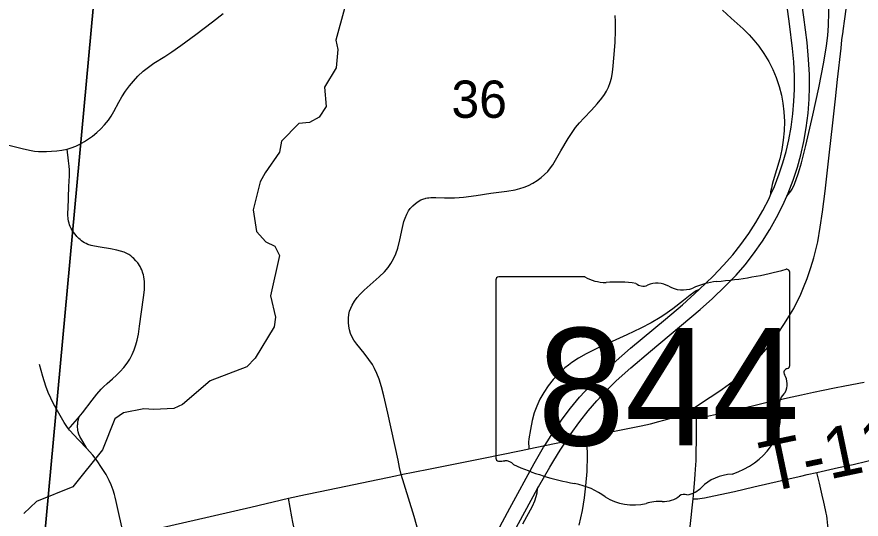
# Model space of a CAD drawing. Extents: x -1.4 to 35.4, y 0 to 22.
# Drawn here: x 26.446 to 27.393, y 14.805 to 15.368 of the extents above; entities that cross this region are included whole.
import ezdxf

# ---------------------------------------------------------------- set-up
doc = ezdxf.new("R2010")
doc.units = 0
for name, color, linetype in [('GM_X_City_Street', 7, 'Continuous'), ('GM_X_County_Road', 7, 'Continuous'), ('GM_X_Interchange_Ramps', 7, 'Continuous'), ('GM_X_Minor_River', 7, 'Continuous'), ('GM_X_Section', 7, 'Continuous'), ('GM_X_Section_Text', 7, 'Continuous'), ('GM_X_State_Location', 7, 'Continuous'), ('GM_X_State_Route', 7, 'Continuous'), ('GM_X_State_Shield', 7, 'Continuous'), ('GM_X_Township_Road', 7, 'Continuous'), ('GM_X_Township_Road_Text', 7, 'Continuous')]:
    doc.layers.add(name, color=color, linetype=linetype)

msp = doc.modelspace()

# ---------------------------------------------------------------- linework, layer by layer
at = {"layer": 'GM_X_City_Street'}
for points in [[(26.50258, 15.21986), (26.50712, 15.22133), (26.51229, 15.22335), (26.51685, 15.22566), (26.52209, 15.22851), (26.52682, 15.23141), (26.53132, 15.23458), (26.53608, 15.23848), (26.54054, 15.2427), (26.54471, 15.24722), (26.54896, 15.25248), (26.55214, 15.257), (26.55521, 15.26229), (26.56051, 15.27284), (26.56389, 15.27883), (26.56802, 15.28512), (26.57253, 15.29113), (26.57697, 15.29638), (26.58216, 15.30181), (26.58813, 15.30734), (26.59396, 15.31207), (26.6001, 15.3164), (26.61217, 15.32407), (26.61995, 15.32916), (26.6301, 15.33625), (26.64707, 15.34875), (26.6659, 15.36297), (26.67766, 15.37211)], [(26.8775, 14.85452), (26.87572, 14.86255), (26.8739, 14.87079), (26.86234, 14.92357), (26.85798, 14.94299), (26.85527, 14.95323), (26.85269, 14.96158), (26.85025, 14.96803), (26.84758, 14.97372), (26.84509, 14.97809), (26.84127, 14.98384), (26.83599, 14.99081), (26.82768, 15.00088), (26.8244, 15.00529), (26.82227, 15.00895), (26.8206, 15.01284), (26.81939, 15.01689), (26.8186, 15.02108), (26.81823, 15.02531), (26.81827, 15.03019), (26.81872, 15.0344), (26.81955, 15.03792), (26.82079, 15.04131), (26.82239, 15.04459), (26.8252, 15.04932), (26.82805, 15.05328), (26.83129, 15.05695), (26.83609, 15.06172), (26.85283, 15.07653), (26.85868, 15.0822), (26.86277, 15.087), (26.866, 15.09166), (26.86879, 15.0966), (26.87134, 15.10235), (26.87356, 15.10889), (26.87595, 15.11795), (26.87895, 15.13195), (26.88056, 15.13855), (26.88183, 15.14261), (26.88369, 15.14707), (26.88581, 15.15076), (26.88757, 15.15322), (26.89042, 15.15631), (26.89345, 15.15905), (26.89646, 15.16125), (26.89962, 15.16296), (26.90268, 15.1641), (26.90423, 15.1646), (26.90505, 15.16481), (26.90685, 15.16516), (26.90847, 15.1654), (26.91058, 15.16564), (26.91178, 15.16573), (26.91615, 15.16576), (26.92608, 15.16535), (26.93171, 15.16518), (26.93733, 15.16531), (26.94232, 15.16555), (26.94729, 15.16597), (26.96149, 15.1678), (26.97807, 15.17032), (26.99589, 15.17288), (27.00514, 15.17438), (27.01065, 15.17567), (27.01545, 15.17718), (27.02013, 15.17906), (27.02519, 15.18161), (27.03002, 15.18458), (27.03458, 15.18795), (27.03837, 15.19128), (27.04188, 15.1949), (27.04508, 15.19881), (27.04756, 15.20248), (27.05648, 15.21816), (27.06472, 15.23196), (27.06844, 15.23764), (27.07317, 15.2441), (27.07746, 15.24934), (27.08238, 15.25488), (27.09101, 15.26381), (27.09732, 15.27071), (27.10249, 15.277), (27.10537, 15.28112), (27.10763, 15.28491), (27.10988, 15.28942), (27.11197, 15.2947), (27.1134, 15.29954), (27.1143, 15.30386), (27.11506, 15.30945), (27.11643, 15.3262), (27.1174, 15.33984), (27.11806, 15.3529), (27.11804, 15.35947), (27.11796, 15.36328), (27.11765, 15.36996)], [(26.43418, 15.22527), (26.4522, 15.2205), (26.46064, 15.21864), (26.4661, 15.21775), (26.47042, 15.21735), (26.47422, 15.21715), (26.47948, 15.2172), (26.48519, 15.21749), (26.49097, 15.21808), (26.49671, 15.21882), (26.50258, 15.21986)], [(26.5162, 14.91925), (26.51986, 14.92376), (26.53083, 14.93803), (26.53618, 14.94477), (26.54097, 14.95032), (26.54352, 14.95291), (26.5475, 14.9567), (26.55356, 14.96198), (26.55824, 14.96617), (26.56227, 14.97019), (26.56645, 14.97495), (26.5699, 14.97951), (26.573, 14.98432), (26.57573, 14.98936), (26.57804, 14.99462), (26.57988, 15.00005), (26.58129, 15.00559), (26.5826, 15.01239), (26.58382, 15.02105), (26.58617, 15.03712), (26.58841, 15.05328), (26.58934, 15.06198), (26.58956, 15.06765), (26.58934, 15.07148), (26.58903, 15.07387), (26.58864, 15.07649), (26.5882, 15.07867), (26.58767, 15.08082), (26.58639, 15.08434), (26.58553, 15.08622), (26.58444, 15.08826), (26.58185, 15.09214), (26.57975, 15.09468), (26.57733, 15.09711), (26.57617, 15.09819), (26.5741, 15.09996), (26.57175, 15.10162), (26.5703, 15.10246), (26.56878, 15.10322), (26.56652, 15.10414), (26.56268, 15.1055), (26.55836, 15.10665), (26.5513, 15.10788), (26.53974, 15.10973), (26.5333, 15.11082), (26.52954, 15.11177), (26.52599, 15.11305), (26.52397, 15.11398), (26.52219, 15.11492), (26.5204, 15.11602), (26.51888, 15.1171), (26.51734, 15.11836), (26.51588, 15.11969), (26.51369, 15.12199), (26.51166, 15.12441), (26.50995, 15.12659), (26.50842, 15.12879), (26.50723, 15.13086), (26.50611, 15.13317), (26.5054, 15.13499), (26.50481, 15.13679), (26.50428, 15.13892), (26.50389, 15.14157), (26.50366, 15.14318), (26.50358, 15.14459), (26.50351, 15.14875), (26.50373, 15.15302), (26.50476, 15.17787), (26.50526, 15.19003), (26.50529, 15.19275), (26.50515, 15.19687), (26.50491, 15.20079), (26.50429, 15.2067), (26.50258, 15.21986)], [(26.50424, 14.90598), (26.50229, 14.90837), (26.49923, 14.91294), (26.48739, 14.934), (26.48435, 14.94021), (26.48145, 14.9467), (26.47877, 14.95391), (26.47527, 14.96471), (26.47167, 14.97804)], [(26.50424, 14.90598), (26.50635, 14.90827), (26.51435, 14.91697), (26.5162, 14.91925)], [(26.52475, 14.88378), (26.52411, 14.88522), (26.52303, 14.88718), (26.51915, 14.89345), (26.51703, 14.89746), (26.51581, 14.90005), (26.51497, 14.90266), (26.51463, 14.9045), (26.5145, 14.90564), (26.51436, 14.90797), (26.51445, 14.90991), (26.51453, 14.91115), (26.51476, 14.91324), (26.51509, 14.91536), (26.51532, 14.91633), (26.51553, 14.9173), (26.51581, 14.91812), (26.5162, 14.91925)], [(26.52475, 14.88378), (26.51545, 14.8937), (26.50538, 14.90459), (26.50424, 14.90598)], [(26.56623, 14.78578), (26.55766, 14.82434), (26.55656, 14.8293), (26.5558, 14.83232), (26.55442, 14.83692), (26.55223, 14.84296), (26.54984, 14.84796), (26.54628, 14.85468), (26.54136, 14.86264), (26.53642, 14.86985), (26.53146, 14.87628), (26.52779, 14.88054), (26.52475, 14.88378)], [(26.76694, 14.6917), (26.76468, 14.69564), (26.76388, 14.69783), (26.76329, 14.69995), (26.763, 14.70178), (26.76293, 14.70382), (26.76301, 14.70557), (26.76332, 14.70854), (26.76422, 14.7127), (26.76747, 14.72342), (26.76887, 14.72892), (26.76935, 14.73202), (26.76957, 14.73508), (26.76951, 14.73625), (26.76942, 14.73786), (26.76854, 14.74283), (26.76587, 14.75497), (26.76362, 14.76439), (26.76298, 14.76706), (26.75869, 14.78703), (26.75588, 14.80102), (26.75469, 14.80711), (26.75284, 14.81748), (26.75095, 14.82802)]]:
    msp.add_lwpolyline(points, dxfattribs=at)
at = {"layer": 'GM_X_County_Road'}
for p, q in [((27.15697, 14.91168), (27.16649, 14.914)), ((27.07213, 14.89408), (27.08366, 14.89647))]:
    msp.add_line(p, q, dxfattribs=at)
for points in [[(27.37313, 15.35184), (27.37326, 15.35288), (27.37512, 15.3664), (27.37664, 15.37708)], [(27.20304, 14.9277), (27.22408, 14.94154), (27.23488, 14.94862), (27.24435, 14.95544), (27.25015, 14.95995), (27.25853, 14.96714), (27.26231, 14.97041), (27.26614, 14.97384), (27.26927, 14.97649), (27.27378, 14.98079), (27.27858, 14.98599), (27.2869, 14.99547), (27.29347, 15.00368), (27.29972, 15.01215), (27.3076, 15.02401), (27.31248, 15.03191), (27.31777, 15.041), (27.32261, 15.05033), (27.325, 15.05536), (27.32892, 15.06444), (27.33296, 15.07483), (27.3372, 15.08712), (27.34049, 15.09776), (27.34281, 15.10673), (27.34475, 15.1158), (27.34765, 15.13228), (27.35024, 15.14945), (27.35308, 15.17285), (27.35792, 15.21666), (27.36134, 15.24625), (27.36455, 15.27648), (27.36695, 15.29808), (27.37091, 15.33323), (27.37192, 15.34248), (27.37313, 15.35184)], [(27.16649, 14.914), (27.17215, 14.91555), (27.17886, 14.91771), (27.18657, 14.9205), (27.1947, 14.92389), (27.20304, 14.9277)], [(27.08366, 14.89647), (27.09995, 14.89983), (27.12794, 14.90564), (27.14663, 14.90947), (27.15697, 14.91168)], [(27.02082, 14.88348), (27.03845, 14.88713), (27.05136, 14.88979), (27.06252, 14.8921), (27.07213, 14.89408)], [(26.8775, 14.85452), (26.90826, 14.86061), (26.96976, 14.87317), (27.01021, 14.88132)], [(27.01021, 14.88132), (27.01909, 14.88311), (27.02082, 14.88348)], [(26.78673, 14.83572), (26.87109, 14.85326), (26.8775, 14.85452)], [(26.90624, 14.75671), (26.8921, 14.80739), (26.88573, 14.82818), (26.8775, 14.85452)], [(26.75095, 14.82802), (26.77006, 14.83225), (26.78673, 14.83572)], [(26.56623, 14.78578), (26.58453, 14.7895), (26.64528, 14.80321), (26.70881, 14.8181), (26.75095, 14.82802)]]:
    msp.add_lwpolyline(points, dxfattribs=at)
at = {"layer": 'GM_X_Interchange_Ramps'}
for points in [[(27.35694, 15.3598), (27.35718, 15.37249), (27.35671, 15.38489), (27.35556, 15.39663), (27.35399, 15.40707), (27.34781, 15.44066), (27.34662, 15.44991), (27.34649, 15.45277), (27.34642, 15.45425), (27.34655, 15.457), (27.34684, 15.45997), (27.34746, 15.46498)], [(27.23807, 15.37584), (27.2477, 15.36699), (27.26112, 15.35492), (27.26773, 15.34834), (27.27316, 15.34235), (27.27863, 15.3356), (27.28434, 15.32745), (27.28974, 15.31837), (27.29421, 15.30948), (27.29807, 15.30031), (27.30148, 15.2903), (27.30398, 15.28067), (27.3057, 15.27151), (27.30686, 15.26163), (27.30737, 15.25107), (27.30708, 15.24051), (27.30611, 15.22997), (27.30445, 15.21954), (27.30211, 15.20923), (27.29486, 15.18443), (27.29371, 15.18017), (27.29272, 15.17625), (27.29194, 15.17203), (27.29194, 15.16866)], [(27.31006, 15.16713), (27.3147, 15.17271), (27.31626, 15.17516), (27.31862, 15.18066), (27.32264, 15.19203), (27.32431, 15.19723), (27.32636, 15.20439), (27.33153, 15.22397), (27.33928, 15.25792), (27.34587, 15.28894), (27.35149, 15.31761), (27.35459, 15.33598), (27.35608, 15.34768), (27.35692, 15.35883), (27.35694, 15.3598)], [(27.21191, 15.06237), (27.20848, 15.06087), (27.20565, 15.05906), (27.20158, 15.05589), (27.19399, 15.04988), (27.18224, 15.04073), (27.17209, 15.03363), (27.1679, 15.03096), (27.15776, 15.02495), (27.14627, 15.01883), (27.13058, 15.01135), (27.09837, 14.99668), (27.08499, 14.9901), (27.07633, 14.98526), (27.06904, 14.98056), (27.06512, 14.97752)], [(27.06512, 14.97752), (27.0612, 14.97448), (27.05395, 14.9677), (27.04805, 14.96133), (27.04224, 14.95406), (27.0374, 14.94684), (27.03315, 14.93926), (27.02952, 14.93137), (27.02679, 14.92378), (27.02451, 14.91539), (27.02241, 14.90527), (27.02066, 14.8946), (27.02035, 14.89086), (27.02042, 14.8895), (27.02066, 14.88592), (27.02082, 14.88348)], [(27.08366, 14.89647), (27.08396, 14.89467), (27.08556, 14.88507), (27.08614, 14.87933), (27.08626, 14.87595), (27.08561, 14.85795), (27.08438, 14.84185), (27.08273, 14.82828), (27.08033, 14.8142), (27.0767, 14.79783)], [(27.01399, 14.79933), (27.02464, 14.81913), (27.02725, 14.82495), (27.02882, 14.82993), (27.02987, 14.83424), (27.03045, 14.83909)]]:
    msp.add_lwpolyline(points, dxfattribs=at)
at = {"layer": 'GM_X_Minor_River'}
msp.add_lwpolyline([(26.81394, 15.37774), (26.80412, 15.34225), (26.80619, 15.33196), (26.80463, 15.31111), (26.7913, 15.28936), (26.79314, 15.26768), (26.78531, 15.2557), (26.77457, 15.24984), (26.76279, 15.24856), (26.74304, 15.22885), (26.7409, 15.21636), (26.72488, 15.19315), (26.71937, 15.1834), (26.71153, 15.15167), (26.71522, 15.12729), (26.72561, 15.11569), (26.73575, 15.11092), (26.74086, 15.10057), (26.73084, 15.05522), (26.73643, 15.03119), (26.73508, 15.02058), (26.71351, 14.98534), (26.70421, 14.97566), (26.6633, 14.9598), (26.63204, 14.93311), (26.62247, 14.92875), (26.60007, 14.9277), (26.5887, 14.92831), (26.56585, 14.92384), (26.55623, 14.91721), (26.54226, 14.88219), (26.50918, 14.84073), (26.46826, 14.82449), (26.45395, 14.81074)], dxfattribs=at)
at = {"layer": 'GM_X_Section'}
for points in [[(25.5939, 15.85057), (26.54696, 15.75756), (26.56663, 15.75608), (26.47381, 14.7481), (25.49799, 14.83922)], [(27.5793, 15.64992), (27.48098, 14.67461), (26.47381, 14.7481), (26.56663, 15.75608)]]:
    msp.add_lwpolyline(points, close=True, dxfattribs=at)
at = {"layer": 'GM_X_State_Route'}
for points in [[(26.97984, 14.78066), (26.9992, 14.81681), (27.0266, 14.86695), (27.03722, 14.88518), (27.03845, 14.88713), (27.04818, 14.90246), (27.05806, 14.91673), (27.06741, 14.92909), (27.07767, 14.9415), (27.08894, 14.95388), (27.10072, 14.96576), (27.11524, 14.9793), (27.13488, 14.99643), (27.17397, 15.02906), (27.19292, 15.04516), (27.21191, 15.06237), (27.22752, 15.07735), (27.23913, 15.0895), (27.24937, 15.10123), (27.25866, 15.11295), (27.26733, 15.12513), (27.27544, 15.1377), (27.28325, 15.15118), (27.29009, 15.16448), (27.29194, 15.16866), (27.29616, 15.17815), (27.30157, 15.1921), (27.30571, 15.20452), (27.30926, 15.21712), (27.31235, 15.23048), (27.31488, 15.24458), (27.31686, 15.25941), (27.31811, 15.27369), (27.31867, 15.28676), (27.31862, 15.30171), (27.31783, 15.31789), (27.31653, 15.33277), (27.31314, 15.36055), (27.30606, 15.41352)], [(27.04865, 14.87035), (27.05579, 14.88197), (27.06252, 14.8921), (27.06715, 14.89908), (27.07802, 14.91428), (27.08722, 14.92607), (27.09695, 14.93743), (27.10718, 14.94833), (27.11877, 14.95965), (27.13491, 14.97428), (27.15712, 14.99326), (27.21282, 15.03995), (27.22674, 15.05229), (27.24109, 15.066), (27.25312, 15.0785), (27.26326, 15.0902), (27.27278, 15.10241), (27.28276, 15.1166), (27.29104, 15.12969), (27.29866, 15.14317), (27.30559, 15.15702), (27.31006, 15.16713), (27.3116, 15.17062), (27.31717, 15.18507), (27.32203, 15.19978), (27.32583, 15.2135), (27.32924, 15.22861), (27.3319, 15.24387), (27.33398, 15.26047), (27.33521, 15.27591), (27.33565, 15.28953), (27.33548, 15.30378), (27.33456, 15.32048), (27.33274, 15.33962), (27.32909, 15.36794), (27.32203, 15.41841)], [(26.97957, 14.74547), (26.99486, 14.7736), (27.03045, 14.83909), (27.03136, 14.84076), (27.04406, 14.86288), (27.04865, 14.87035)]]:
    msp.add_lwpolyline(points, dxfattribs=at)
at = {"layer": 'GM_X_State_Shield'}
for p, q in [((27.31333, 14.97698), (27.31333, 15.08166)), ((26.98375, 15.07326), (26.98375, 14.87314)), ((27.08351, 15.0767), (26.98699, 15.0767)), ((27.3133, 14.977), (27.31333, 14.97698))]:
    msp.add_line(p, q, dxfattribs=at)
for centre, major_axis, start_param, end_param in [((27.19593, 15.34954), (0.34952, 0), 4.814394, 5.042369), ((27.30967, 15.0821), (0.00367, 0), 6.141152, 7.989035), ((26.98752, 15.07369), (0.00382, 0), 1.712693, 3.28349), ((27.1065, 15.09994), (0.03703, 0), 4.042523, 4.731795), ((27.11878, 14.96436), (0.13295, 0), 1.404758, 1.657858), ((27.14896, 15.07473), (0.01068, 0), 3.836095, 5.185415), ((27.16464, 15.0516), (0.02221, 0), 0.950623, 2.079405), ((27.24051, 15.01558), (0.07032, 0), 1.699011, 2.107814), ((27.19332, 15.08332), (0.02672, 0), 4.081561, 5.145723), ((27.30942, 14.97657), (0.00393, 0), 5.05454, 6.418171), ((27.31248, 14.96929), (0.00568, 0), 1.883978, 3.671073), ((27.27636, 14.95606), (0.03409, 0), 5.934695, 6.695948), ((27.32648, 14.93317), (0.0248, 0), 2.387724, 3.262537), ((27.21551, 14.91985), (0.08742, 0), 5.101752, 6.440018), ((26.98756, 14.8727), (0.00385, 0), 3.00124, 4.508301), ((26.98814, 14.89318), (0.0294, 0), 4.665946, 4.897461), ((26.99415, 14.8616), (0.0106, 0), 0.519207, 1.627899), ((27.12798, 15.0414), (0.2524, 0), 4.195997, 4.488961), ((27.25237, 14.81696), (0.04788, 0), 1.647645, 2.488434), ((27.05273, 14.78324), (0.07897, 0), 0.823519, 1.323587), ((27.19491, 14.82624), (0.00752, 0), 1.147584, 2.315152), ((27.19171, 14.85375), (0.02824, 0), 4.937069, 5.64225), ((27.13814, 14.8606), (0.05011, 0), 4.026481, 4.996735), ((27.1671, 14.79141), (0.04118, 0), 1.495662, 1.94098), ((27.17076, 14.84562), (0.0267, 0), 4.691044, 5.507374)]:
    msp.add_ellipse(centre, major_axis=major_axis, ratio=0.8, start_param=start_param, end_param=end_param, dxfattribs=at)
at = {"layer": 'GM_X_Township_Road'}
for points in [[(27.2086, 14.92055), (27.20958, 14.92005), (27.2105, 14.91972), (27.21137, 14.91951), (27.21282, 14.91934), (27.21465, 14.91934), (27.21635, 14.91946), (27.21836, 14.91974), (27.2206, 14.92012), (27.22454, 14.92087), (27.22779, 14.92158), (27.23126, 14.92241), (27.24078, 14.92461), (27.2714, 14.93188), (27.28667, 14.9354), (27.29952, 14.93827), (27.31076, 14.94083), (27.32646, 14.94421), (27.34012, 14.947), (27.35072, 14.9493), (27.36364, 14.95186), (27.37524, 14.95417), (27.3969, 14.9585)], [(27.20304, 14.9277), (27.20619, 14.92263), (27.20696, 14.92181), (27.2086, 14.92055)], [(27.20492, 14.82732), (27.20525, 14.83099), (27.2067, 14.84955), (27.20716, 14.8551), (27.20799, 14.8656), (27.20825, 14.86993), (27.20849, 14.88046), (27.20871, 14.89199), (27.20861, 14.9166), (27.2086, 14.92055)], [(27.34387, 14.85699), (27.3585, 14.86024), (27.36822, 14.86233), (27.38458, 14.86599), (27.39969, 14.86952), (27.40635, 14.87105), (27.41119, 14.87214), (27.42578, 14.87517), (27.44097, 14.87854), (27.44982, 14.88055), (27.45243, 14.88122), (27.4532, 14.88137), (27.45397, 14.88147), (27.45479, 14.88154), (27.45572, 14.88155), (27.45641, 14.88157)], [(27.20492, 14.82732), (27.20589, 14.82728), (27.20728, 14.82722), (27.20835, 14.82722), (27.2102, 14.82731), (27.21232, 14.82756), (27.2179, 14.82842), (27.22828, 14.83053), (27.25133, 14.83565), (27.27308, 14.84087), (27.31726, 14.85108), (27.32574, 14.85297), (27.33302, 14.85459), (27.34387, 14.85699)], [(27.35275, 14.734), (27.35298, 14.73787), (27.3538, 14.7513), (27.35432, 14.75968), (27.35503, 14.77101), (27.35609, 14.78489), (27.35635, 14.79083), (27.35635, 14.7947), (27.35622, 14.79726), (27.35587, 14.80113), (27.35543, 14.80485), (27.35487, 14.80831), (27.3543, 14.81143), (27.35359, 14.81484), (27.35167, 14.82362), (27.34981, 14.83158), (27.3468, 14.84484), (27.34387, 14.85699)], [(27.20097, 14.78886), (27.20137, 14.79274), (27.20281, 14.80631), (27.20405, 14.8174), (27.20492, 14.82732)]]:
    msp.add_lwpolyline(points, dxfattribs=at)

# ---------------------------------------------------------------- texts
at = {"layer": 'GM_X_Section_Text'}
msp.add_text('36', height=0.041856, rotation=0.00001, dxfattribs=at).set_placement((26.93381, 15.25506))
at = {"layer": 'GM_X_State_Location'}
for s, p in [('s', (27.14484, 14.9599)), ('r', (27.14483, 14.9599))]:
    msp.add_text(s, height=0.000189, dxfattribs=at).set_placement(p)
msp.add_text('844', height=0.000189, rotation=0.00001, dxfattribs=at).set_placement((27.07798, 14.94612))
at = {"layer": 'GM_X_State_Shield'}
msp.add_text('844', height=0.131836, dxfattribs=at).set_placement((27.03027, 14.88725))
at = {"layer": 'GM_X_Township_Road_Text'}
msp.add_text('T-119', height=0.056818, rotation=11.84789, dxfattribs=at).set_placement((27.28737, 14.83431))

doc.saveas('drawing.dxf')
